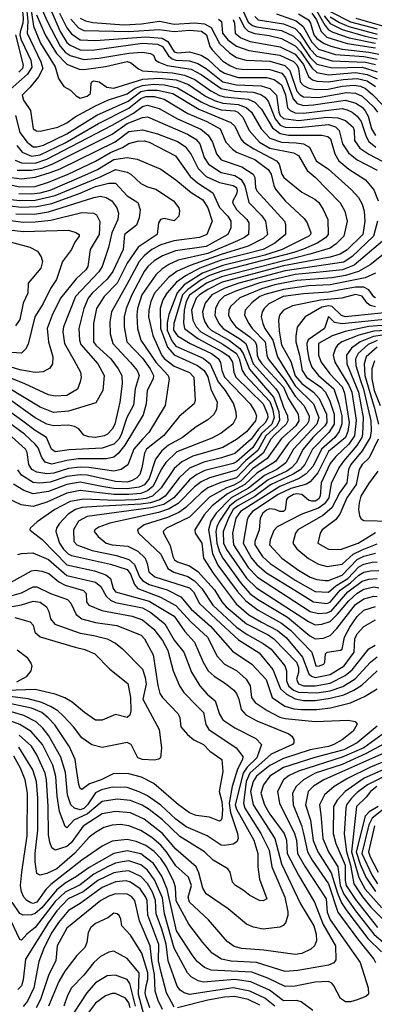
# Model space of a CAD drawing. Extents: x 501367 to 657802, y 482273 to 547541.
# Tile 696 of 714: x 630534 to 632647, y 499077 to 504946. Entities that reach past the tile are written whole.
import ezdxf

# ---------------------------------------------------------------- set-up
doc = ezdxf.new("R2010")
doc.units = 0

msp = doc.modelspace()

# ---------------------------------------------------------------- linework, layer by layer
at = {"layer": '0CON20XD'}
for points in [[(630530, 505405), (630534.7, 505165.3), (630555.2, 504955), (630552.8, 504925), (630536.3, 504873.7), (630534, 504855), (630541.9, 504825), (630599.6, 504705), (630607, 504663), (630579.8, 504620.2), (630461.2, 504515)], [(630571.2, 505055), (630582.4, 504937.6), (630578.9, 504865), (630659.2, 504695), (630670.7, 504655), (630645.8, 504605), (630596.5, 504543.5), (630547.9, 504495), (630556.2, 504465), (630598.7, 504405), (630615, 504295.7), (630633.1, 504283.1), (630655, 504281.3), (630761.9, 504305), (630815, 504330.5), (630863.6, 504366.4), (630985, 504432.5), (631062.7, 504467.3), (631143.7, 504493.7), (631175, 504503.4), (631222.7, 504537.3), (631265, 504553.9), (631330.5, 504560.5), (631397.6, 504557.6), (631475, 504539.9), (631615.2, 504455.2), (631665, 504431.8), (631735, 504408.7), (631815, 504401.9), (631833.7, 504395), (631863.3, 504365), (631900.6, 504285), (631962, 504215), (632025, 504179.9), (632165, 504152.8), (632196.1, 504136.1), (632246.9, 504046.9), (632295, 504007.5), (632444, 503854), (632470.9, 503805), (632485.3, 503745), (632465.3, 503655), (632420.1, 503609.9), (632385, 503584.5), (632262.8, 503547.2), (631736.6, 503413.4), (631646.6, 503375), (631545.6, 503304.4), (631525.7, 503265), (631514.4, 503215), (631509.3, 503139.3), (631515.7, 503105), (631594.7, 503044.7), (631735, 502970.7), (631779.7, 502939.7), (631801.6, 502905), (631809.8, 502845), (631822.8, 502815), (631984.2, 502655), (632010.7, 502595), (632012.2, 502575), (631998.9, 502545), (631956.1, 502503.9), (631913.8, 502445), (631815, 502360.6), (631735.9, 502334.1), (631631.2, 502308.8), (631545, 502272.2), (631484.9, 502215.1), (631400.8, 502105), (631367, 502083), (631313.7, 502066.3), (631255, 502056.8), (630993.4, 502043.4), (630905, 502037.4), (630866.8, 502025), (630822.8, 501997.2), (630769.2, 501940.8), (630752.9, 501915), (630750, 501895), (630771.3, 501825), (630795, 501790), (630822, 501762), (630842.7, 501752.7), (631075, 501699.4), (631175, 501668.6), (631195, 501640.8), (631218, 501578), (631237.2, 501555), (631373.2, 501503.2), (631465, 501454.1), (631555.3, 501355.3), (631653.9, 501265), (631710.9, 501150.9), (631755, 501103.5), (631825, 501065.8), (631884.1, 501014.1), (631907.2, 500975), (631916.2, 500905), (631936.3, 500876.3), (632007.9, 500827.9), (632085, 500787.4), (632115, 500779.2), (632295, 500763.1), (632491.2, 500771.2), (632532.4, 500762.4), (632545.5, 500745.5), (632520.5, 500705), (632455, 500652.9), (632405.5, 500625), (632375, 500614.1), (632265, 500594.3), (632105, 500542), (632025, 500499.4), (631945, 500436.8), (631924.9, 500405.1), (631910, 500345), (631924.2, 500265), (632053.8, 500065), (632093.8, 499913.8), (632207.8, 499675), (632286, 499545), (632301.6, 499495), (632302.5, 499455), (632291.5, 499425), (632269.4, 499405), (632215, 499379.6), (632175, 499374), (631989, 499399), (631855, 499409.1), (631811.4, 499421.4), (631771.1, 499451.1), (631659.9, 499579.9), (631544.8, 499685), (631537.1, 499715), (631557.6, 499785), (631539, 499835), (631465, 499901.6), (631409.5, 499985), (631375, 500024.8), (631320.5, 500070.5), (631255, 500112.8), (631185, 500141), (631135, 500147.7), (631085, 500145.2), (631035, 500129.5), (630985, 500101.6), (630947.9, 500072.1), (630862.1, 499977.9), (630755, 499883.4), (630695, 499855.3), (630655, 499846.4), (630635.5, 499855.5), (630626.7, 499926.7)], [(630597, 505043), (630616, 504906), (630657.4, 504805), (630744.4, 504665), (630765.4, 504595), (630797.5, 504547.5), (630835.8, 504525.8), (630871.2, 504491.2), (630895, 504478), (630935, 504489.7), (630956.4, 504505), (630959.5, 504565), (630963.5, 504575), (630975, 504581.1), (631007.1, 504575), (631053, 504543), (631095, 504537.7), (631268.5, 504591.5), (631365, 504596.8), (631467, 504587), (631538.8, 504558.8), (631640.3, 504490.3), (631694.3, 504464.3), (631745, 504448.1), (631835, 504439.4), (631882.9, 504422.9), (631915.2, 504395), (631972.4, 504295), (632025, 504240), (632095, 504216.1), (632181, 504211), (632224.8, 504204.8), (632261.8, 504185), (632301.6, 504105), (632373.9, 504053.9), (632510.8, 503930.8), (632552.2, 503885), (632575.2, 503845.2), (632586.7, 503805), (632590.2, 503745), (632577.9, 503665), (632485, 503574.5), (632442.9, 503547.1), (632385, 503530.2), (632105, 503479.3), (631740.3, 503380.3), (631655, 503336.4), (631605.5, 503305), (631585.5, 503285), (631557.7, 503215), (631564.9, 503154.9), (631584.7, 503114.7), (631613, 503085), (631745, 503011.9), (631825, 502955.4), (631841.3, 502925), (631860.4, 502855), (631876.8, 502826.8), (632025, 502669.2), (632041, 502625), (632049.7, 502575), (632035.7, 502535), (631975, 502479), (631922.4, 502395), (631825, 502310), (631805, 502299.2), (631637.7, 502257.7), (631590, 502235), (631545, 502203.5), (631451.5, 502095), (631393.3, 502056.7), (631314.5, 502035.5), (630935, 501983.8), (630885, 501957.3), (630854.3, 501905), (630857.3, 501835), (630874.6, 501815), (630965, 501781.6), (631111.5, 501751.5), (631185, 501727.6), (631217.7, 501697.7), (631247.9, 501625), (631265, 501602.3), (631305, 501579.7), (631412.4, 501547.6), (631494.9, 501504.9), (631555, 501431.2), (631671.4, 501331.4), (631801.6, 501181.6), (631917.6, 501105), (632002, 501012), (632038.8, 500905), (632114.6, 500854.6), (632168.3, 500838.3), (632213.8, 500833.8), (632304.3, 500834.3), (632385.9, 500844.1), (632505.7, 500874.3), (632588.3, 500911.7), (632665, 500957.1)], [(630634.6, 504974.6), (630685.4, 504855), (630753.2, 504743.2), (630815, 504681.4), (630888.9, 504651.1), (630915, 504648.7), (631044.3, 504665.7), (631175, 504696.8), (631195, 504691.2), (631242, 504652), (631265, 504641), (631445, 504629), (631515, 504615.8), (631578.3, 504588.3), (631671.9, 504521.9), (631725, 504494.3), (631755, 504486.1), (631895, 504471), (631934.9, 504454.9), (631975, 504411.7), (632041.3, 504301.3), (632086.6, 504266.6), (632135, 504258.2), (632335, 504257), (632369.3, 504249.3), (632386.9, 504235), (632411.6, 504145), (632436.2, 504105), (632495, 504053.8), (632595, 503991.6), (632645, 503930.5), (632669.2, 503865)], [(630667.4, 505005), (630696.6, 504936.6), (630775, 504788.7), (630805, 504752.3), (630835, 504732), (630915, 504708.8), (631005, 504715.6), (631185, 504746.2), (631265, 504751.4), (631313.8, 504745), (631331.4, 504735), (631342.9, 504705), (631362.3, 504692.3), (631412.5, 504672.5), (631555, 504650.8), (631615, 504619.6), (631735, 504534.7), (631815, 504519), (631925, 504514.5), (631970.4, 504500.4), (631994.4, 504484.4), (632015, 504460), (632056.7, 504355), (632086.9, 504316.9), (632115, 504304.2), (632197.1, 504302.9), (632375, 504320.2), (632416.6, 504306.6), (632437.6, 504285), (632457.5, 504205), (632492.7, 504152.7), (632545, 504109.2), (632665, 504048)], [(630711.7, 505021.7), (630775.1, 504875), (630815, 504810), (630835, 504793.4), (630895, 504765.7), (630965, 504763), (631265.1, 504804.9), (631355, 504799), (631385, 504784.8), (631420.4, 504730.4), (631442.4, 504712.4), (631465, 504704.9), (631545, 504701.2), (631595.3, 504685.3), (631645, 504655.5), (631745, 504575.9), (631825, 504558.1), (631971.9, 504551.9), (632025, 504535.9), (632064.1, 504495), (632078.8, 504395), (632086.5, 504375), (632105, 504357), (632194.9, 504344.9), (632366.1, 504363.9), (632430.1, 504360.1), (632475, 504345.2), (632520.7, 504305), (632526.8, 504285), (632528.3, 504225), (632560.7, 504180.7), (632614, 504144), (632735, 504080.2)], [(630771.6, 504985), (630815, 504896.2), (630841.6, 504861.6), (630895, 504824.5), (630985, 504820.6), (631285.8, 504844.2), (631383.6, 504835), (631415.9, 504815.9), (631455, 504754.8), (631475, 504748.3), (631545, 504753.2), (631615, 504733.3), (631655, 504710.2), (631725, 504644.3), (631755, 504626), (631835, 504601.6), (632005, 504601.8), (632049.6, 504589.6), (632095, 504556.7), (632117.8, 504497.8), (632130.5, 504420.5), (632144.9, 504404.9), (632175, 504390.7), (632225, 504388.4), (632455, 504415.7), (632485, 504409.1), (632514.2, 504394.2), (632545, 504370.2), (632568.4, 504338.4), (632598.3, 504248.3), (632615, 504218.9), (632656.3, 504186.3)], [(631866.2, 504996.2), (631895, 504931.2), (631920.8, 504910.8), (631945, 504902), (632095, 504880.7), (632165, 504847.8), (632202.3, 504812.3), (632265, 504721.1), (632305, 504681.1), (632395, 504659.3), (632575, 504662.9), (632665, 504634.9)], [(632065, 504980.8), (632181.9, 504938.1), (632224, 504904), (632275, 504811.3), (632315, 504770.7), (632415, 504737.5), (632585, 504725.4), (632665, 504710.3)], [(632195, 504981), (632255, 504945.2), (632266.9, 504925), (632287.6, 504855), (632305, 504832.5), (632345.1, 504805.1), (632387.1, 504787.1), (632455, 504769.9), (632615, 504752.9), (632675, 504739.5)], [(632275, 504985.1), (632303.6, 504945), (632329.9, 504875), (632365, 504842.3), (632485, 504802.7), (632655, 504777.2)], [(632295, 505013.4), (632352.6, 504912.6), (632375, 504884.4), (632400.4, 504870.4), (632497.9, 504837.9), (632655, 504806.2)], [(632348.5, 504968.5), (632385, 504923.3), (632456.4, 504886.4), (632593.4, 504846.6), (632665, 504831.9)], [(632385, 504994.9), (632505, 504932.5), (632665, 504890.6)], [(630838.8, 504948.8), (630885, 504897), (630915, 504881), (631185, 504874.7), (631365, 504886.4), (631455, 504876), (631545, 504883.7), (631616.3, 504876.4), (631647.3, 504855), (631666.6, 504786.5), (631681, 504765), (631745, 504697.7), (631789.6, 504669.6), (631825, 504654.9), (631860.4, 504650.4), (632025, 504648.4), (632095.8, 504625.8), (632118.1, 504598.1), (632163.8, 504473.8), (632186.6, 504445), (632224.9, 504434.9), (632285, 504437.2), (632475, 504465.6), (632537.6, 504447.6), (632573.8, 504423.8), (632592.6, 504402.6), (632610.5, 504370.5), (632629.9, 504295), (632655, 504256.2)], [(630895, 504955.5), (630925, 504939.4), (630969.2, 504929.2), (631155, 504915.3), (631259.1, 504920.9), (631366, 504936), (631455, 504918.5), (631575, 504926.4), (631635, 504920.1), (631675, 504898.3), (631723.7, 504803.7), (631786.3, 504746.3), (631825, 504721.1), (631884.2, 504704.1), (632025, 504698.3), (632113, 504673), (632142.9, 504642.9), (632185, 504518.7), (632205, 504496.9), (632225, 504486), (632315, 504482.1), (632482.3, 504512.3), (632535, 504507.3), (632575, 504490), (632643.4, 504425), (632665.2, 504395)], [(631718.3, 504948.3), (631735.7, 504935), (631743.1, 504865), (631774.8, 504825), (631825, 504787.9), (631898.9, 504761.1), (632085, 504734.1), (632165, 504696), (632185, 504675.9), (632194.9, 504655), (632205.7, 504575), (632225, 504552.7), (632256.5, 504536.5), (632298.6, 504528.6), (632372.2, 504532.2), (632455, 504550.1), (632525, 504555.1), (632565, 504549.2), (632595, 504534.9), (632638.4, 504498.4), (632748.1, 504385)], [(631805, 504946.6), (631814.5, 504925), (631818.4, 504865), (631852.3, 504837.7), (631906.3, 504816.3), (632085.9, 504784.1), (632175, 504739.5), (632225, 504678.1), (632255, 504607.6), (632277.9, 504587.9), (632305, 504578.2), (632375, 504574.5), (632461.2, 504588.8), (632545, 504595.9), (632605, 504581.6), (632655, 504546.7)], [(631842.6, 504962.6), (631870.6, 504900.6), (631895, 504876.2), (631935, 504862.8), (632021.1, 504851.1), (632095, 504833.4), (632175, 504789.4), (632206.3, 504756.3), (632275, 504657.6), (632305, 504630.7), (632375, 504617.3), (632535, 504629.8), (632605, 504619.5), (632665, 504592.4)], [(631935.9, 504965), (631955, 504945.3), (632105, 504921.1), (632175, 504892.1), (632204.1, 504864.1), (632265, 504770), (632305, 504728), (632395, 504700.5), (632595, 504692.6), (632655, 504679)], [(632385, 504961.7), (632439, 504929), (632494.9, 504904.9), (632665, 504860.1)], [(632536.7, 504955), (632745.5, 504895.5)], [(630507.9, 504855), (630554.9, 504675), (630550, 504655), (630528.1, 504631.9)], [(630509, 504375), (630535, 504273.7), (630578.7, 504215), (630615, 504188.5), (630635, 504187), (630675, 504198.1), (630815, 504265.9), (630994, 504376), (631180, 504460), (631255, 504517.6), (631295, 504526.2), (631355, 504525.4), (631445.9, 504505), (631601.4, 504411.4), (631792.5, 504332.5), (631815, 504311.3), (631851.6, 504235), (631867.8, 504215), (631929.5, 504175), (632064.7, 504105), (632081.1, 504085), (632096.1, 504025), (632108.2, 504005), (632215, 503917.5), (632293.6, 503875), (632316.7, 503855), (632342.8, 503815), (632369.7, 503755), (632372.8, 503665), (632355.3, 503645), (632306.1, 503613.9), (632225, 503576.8), (632168.3, 503558.3), (631745, 503448.5), (631665, 503419.8), (631615.5, 503395), (631535, 503337.6), (631504.5, 503305), (631451.9, 503135), (631449.4, 503095), (631475, 503060.2), (631550, 503015), (631676.1, 502955), (631716.3, 502926.3), (631731.3, 502901.3), (631738, 502855), (631753.5, 502815), (631907, 502655), (631935, 502610.5), (631944.3, 502585), (631939.6, 502555), (631885, 502489.5), (631825, 502443.7), (631744.6, 502395), (631566.2, 502343.8), (631499.6, 502310.4), (631455, 502271.1), (631376.7, 502155), (631326.1, 502105), (631285, 502091.4), (631224, 502084), (631105, 502080.1), (630915, 502087.6), (630835, 502073.3), (630743.4, 502025), (630637.2, 501952.8), (630596, 501915), (630594, 501905), (630605.4, 501895.4), (630667.6, 501847.6), (630815, 501696.2), (630979.6, 501659.6), (631046.5, 501636.5), (631074.1, 501615), (631091.2, 501555), (631105.2, 501535.2), (631305, 501479.2), (631455, 501389.4), (631518.9, 501298.9), (631575.8, 501235), (631627.8, 501115), (631657.2, 501065), (631692.1, 501032.1), (631759.7, 500989.7), (631809, 500949), (631825, 500929.6), (631840.2, 500895), (631853.5, 500833.5), (631881.9, 500801.9), (631946.9, 500766.9), (632138.1, 500688.1), (632156, 500675), (632166.9, 500655), (632166.9, 500635), (632159.4, 500625), (632032.2, 500567.8), (631905.8, 500455), (631884.3, 500405), (631868.1, 500275), (631875.4, 500245), (631971, 500095), (632020.9, 499995), (632035.5, 499895), (632112.9, 499715), (632131.9, 499628.1), (632131.6, 499605), (632117.2, 499562.8), (632104.6, 499545.4), (632085, 499536.5), (631985, 499523.8), (631926.4, 499536.4), (631884.8, 499554.8), (631776.1, 499646.1), (631644.4, 499734.4), (631625, 499768.1), (631601.2, 499861.2), (631586.3, 499896.3), (631465, 500001.2), (631385, 500094.4), (631275, 500181), (631195, 500217.5), (631105, 500226.3), (631025, 500211.7), (630911.2, 500138.8), (630865.4, 500075.4)], [(630516.4, 504196.4), (630547.8, 504155), (630605, 504132.4), (630655, 504139.8), (630805, 504210.9), (631003.4, 504326.6), (631185, 504417.8), (631255, 504476.6), (631285, 504488.5), (631335, 504488.6), (631395, 504470.9), (631535, 504386.1), (631648.9, 504338.9), (631728.9, 504295), (631761.9, 504215), (631802.8, 504172.8), (631826.7, 504156.7), (631935, 504112), (632015, 504052.6), (632032.2, 504025), (632047.6, 503957.6), (632059.2, 503935), (632116.7, 503865), (632229.9, 503759.9), (632246.2, 503735), (632268.2, 503675), (632267.5, 503665), (632256.9, 503655), (632098.8, 503575), (631995, 503541.1), (631745, 503481.1), (631622.7, 503435), (631514.9, 503365.1), (631472.7, 503317.3), (631422.1, 503187.9), (631412.2, 503137.8), (631412.2, 503095), (631440.8, 503030.8), (631465, 503000.3), (631627.3, 502927.3), (631669.8, 502895), (631716.3, 502786.3), (631758.6, 502735), (631807.6, 502655), (631822.4, 502607.6), (631824.7, 502575), (631803.8, 502535), (631735, 502480.3), (631678.8, 502451.2), (631469.5, 502370.5), (631404.4, 502305.6), (631377.5, 502265), (631328.3, 502165), (631295, 502137.3), (631255, 502121.7), (631185, 502114.4), (631095.1, 502115.1), (630895, 502138.3), (630815, 502122.9), (630695, 502069.3), (630615, 502044.8), (630543.5, 502053.5), (630455, 502096)], [(630507.3, 504107.3), (630545, 504091.5), (630625, 504089.4), (630695, 504113.4), (631085, 504316.2), (631211, 504389), (631265, 504428.6), (631295, 504436.4), (631365, 504415.6), (631474.4, 504354.4), (631613.9, 504293.9), (631657.4, 504257.4), (631683, 504215), (631706.6, 504146.6), (631735, 504111), (631858.2, 504068.2), (631926, 504025), (631934.7, 504005), (631939.3, 503945), (631947.5, 503925), (632111.9, 503745), (632117.5, 503725), (632117.2, 503665), (632055, 503613.3), (631985, 503575.1), (631735, 503511.2), (631606.4, 503463.6), (631521, 503419), (631468.9, 503381.1), (631410.5, 503315), (631386.6, 503275), (631371.6, 503225), (631372.2, 503105), (631414.4, 502994.4), (631455, 502947), (631594.1, 502884.1), (631634, 502855), (631655, 502817.3), (631672.5, 502742.5), (631710.8, 502665), (631707.1, 502622.9), (631689.4, 502590.6), (631655, 502560), (631585, 502519.2), (631503.2, 502455), (631420.8, 502409.2), (631380.2, 502375), (631343, 502325), (631305, 502210.3), (631277.5, 502172.5), (631245, 502158.9), (631175, 502149.1), (631095, 502151.8), (631022.6, 502162.6), (630895, 502189.4), (630815, 502174.6), (630705, 502133.3), (630615, 502120.2), (630558.5, 502138.5), (630497.5, 502177.5)], [(630518, 504048), (630605, 504048.9), (630665, 504061.3), (630726.5, 504083.5), (631085, 504262.7), (631175, 504326.2), (631265, 504363.2), (631295, 504365.6), (631532.9, 504262.9), (631583.4, 504233.4), (631608, 504205), (631634.1, 504125), (631658.7, 504085), (631733.8, 504035), (631816.8, 504016.8), (631853.2, 503993.2), (631874.9, 503954.9), (631900, 503855), (631976.3, 503776.3), (631998.1, 503745), (632010.8, 503665), (631985, 503641.2), (631896.1, 503595), (631735, 503546.1), (631549.4, 503480.6), (631472.7, 503447.3), (631420.9, 503409.1), (631336.7, 503315), (631314.8, 503265), (631303.5, 503215), (631301.7, 503175), (631327.3, 503062.7), (631378, 502948), (631395.3, 502925.3), (631455, 502880.6), (631545, 502842.2), (631572.4, 502815), (631580, 502675), (631573.5, 502655), (631485, 502581.2), (631392.9, 502467.1), (631289.5, 502385), (631277.5, 502362.5), (631262, 502275), (631248.8, 502235), (631232, 502215), (631205, 502198.1), (631175, 502189.4), (631105, 502191.9), (630935, 502230), (630895, 502233.4), (630815, 502222.2), (630715, 502188.7), (630652.7, 502182.7), (630615, 502186.5), (630545, 502229.8), (630522.7, 502262.7)], [(630485, 504004.2), (630545, 503997.3), (630625, 504007.2), (630716.2, 504033.8), (630775, 504057.2), (631102.8, 504217.2), (631185, 504279.5), (631265, 504289), (631355, 504265.9), (631475, 504219.4), (631519.1, 504189.1), (631555, 504142), (631598, 504058), (631645, 504010.2), (631724.2, 503974.2), (631805, 503957.9), (631825.6, 503945.6), (631829.8, 503925), (631825.9, 503905), (631803.6, 503866.4), (631802.9, 503855), (631826.7, 503815), (631887.5, 503755), (631898.4, 503735), (631900.3, 503715), (631897.1, 503665), (631873.5, 503646.5), (631832.4, 503627.6), (631655, 503551.2), (631478.6, 503511.4), (631423, 503487), (631380.6, 503459.4), (631345.2, 503425), (631261.4, 503305), (631236.6, 503225), (631231.6, 503185), (631236, 503105), (631255.2, 503035), (631344.2, 502904.2), (631419, 502825), (631423.8, 502805), (631401.4, 502645), (631303.3, 502485), (631266.2, 502445), (631214.1, 502385), (631178.1, 502291.9), (631139.4, 502265), (631095, 502254.2), (630946.5, 502276.5), (630895, 502277.9), (630825, 502270.2), (630738.1, 502241.9), (630695, 502238), (630635, 502248), (630606.8, 502265), (630587.3, 502295), (630578.7, 502365), (630568.3, 502385), (630467.5, 502477.5)], [(630415, 503974.9), (630535, 503949.3), (630625, 503950.9), (630705, 503976.6), (630822.9, 504025), (630985, 504103.1), (631074.7, 504154.8), (631146.3, 504183.7), (631185, 504208), (631235, 504221.2), (631275, 504222.8), (631305, 504214.8), (631463.2, 504133.2), (631550.3, 504010.3), (631593.6, 503973.6), (631684.2, 503914.2), (631724.6, 503825.4), (631773.9, 503775), (631793, 503745), (631791.2, 503705), (631773.3, 503665), (631645, 503593.1), (631462.5, 503567.5), (631385, 503538.4), (631335, 503507.6), (631298, 503475), (631275.2, 503445), (631201.5, 503305), (631168.1, 503225), (631156.4, 503175), (631156, 503115), (631172.4, 503025), (631265, 502927.1), (631312.1, 502865), (631332, 502825), (631329.6, 502805), (631292.5, 502735), (631288.4, 502655), (631269.2, 502590.8), (631160.1, 502409.9), (631120.8, 502359.2), (631095, 502338.1), (631052, 502328), (630885, 502327.3), (630815, 502318.2), (630725.2, 502295.2), (630685, 502308.1), (630665.7, 502335.7), (630642.9, 502392.9), (630625.1, 502415.1), (630561.6, 502475), (630465, 502546.7)], [(630529.1, 503909.1), (630605, 503907.7), (630655, 503913.3), (630715, 503929.4), (630905, 504010.6), (630997, 504053), (631095, 504112.6), (631175, 504123.3), (631234.3, 504114.3), (631375, 504053.8), (631465, 503990.2), (631555.7, 503915.7), (631625, 503871), (631655.2, 503825), (631680.8, 503745), (631648.2, 503665), (631605, 503648.1), (631453.1, 503626.9), (631375, 503603.8), (631321.8, 503575), (631275, 503537.6), (631245, 503504.3), (631172.9, 503367.1), (631080.5, 503205), (631070.8, 503145), (631073.4, 503073.4), (631089.5, 503015), (631195, 502903.1), (631233.6, 502855), (631246.2, 502825), (631221.3, 502745), (631212.2, 502647.8), (631172.3, 502575), (631138.3, 502471.7), (631124, 502445), (631095, 502415.5), (631025, 502391.5), (630827.8, 502382.2), (630745, 502369.5), (630723.4, 502385), (630693.1, 502455), (630625, 502497.4), (630552.6, 502552.6), (630445, 502630.4)], [(630445, 503878.6), (630535, 503868.7), (630625, 503870.5), (630745, 503897.9), (631019.2, 504010.8), (631105, 504051.7), (631175, 504036.7), (631195.4, 504025), (631255, 503968.5), (631295, 503948.9), (631345.7, 503935), (631450, 503865), (631481.9, 503825), (631487.1, 503805), (631482.9, 503775), (631455, 503745.8), (631395, 503761.4), (631373.1, 503755), (631361.5, 503735), (631353.1, 503665), (631239.8, 503590.2), (631174.8, 503495), (631115, 503374.8), (631037.8, 503295), (630992.3, 503225), (630973.3, 503135), (630974, 503025), (630987.2, 503005), (631076.2, 502925), (631120.8, 502865), (631142.4, 502825), (631144.2, 502775), (631130.5, 502665), (631101.1, 502535), (631085, 502505.5), (631057.8, 502475), (631038, 502465), (630985, 502455.3), (630945, 502458.8), (630915, 502468.1), (630886, 502506), (630860.3, 502520.3), (630825, 502528), (630735, 502523.8), (630695.5, 502535), (630625, 502573.2), (630465, 502687.7)], [(630404.2, 503844.2), (630545, 503828.2), (630635, 503831.8), (630725, 503849.5), (630895, 503910.6), (630985, 503952), (631065, 503971.2), (631105, 503970.7), (631175, 503896.2), (631237.7, 503855), (631252.7, 503812.7), (631246.3, 503765), (631229.6, 503720.4), (631159.3, 503665), (631150.2, 503575), (631089.4, 503445), (631055, 503399.8), (630965, 503315.2), (630941, 503285), (630916, 503224), (630886.7, 503105), (630890.7, 503035), (630898.9, 503008.9), (630999.4, 502895), (631036.8, 502825), (631029.1, 502735), (630988.3, 502661.7), (630825, 502613), (630735, 502604.3), (630655, 502636.5), (630465, 502751.5)], [(630511, 503789), (630622.7, 503787.3), (630705, 503799.9), (630975, 503886.6), (631015, 503893.4), (631050, 503885), (631083.3, 503865), (631112.3, 503825), (631121.7, 503791.7), (631119.2, 503755), (631082, 503675), (631062.3, 503587.7), (631025.2, 503475), (631005, 503442.7), (630866.4, 503295), (630793.9, 503115), (630790.7, 503085), (630800.7, 503015), (630857.8, 502915), (630895.4, 502845), (630899.2, 502815), (630894, 502786), (630877.6, 502742.4), (630815, 502706.4), (630745, 502701.1), (630705, 502709.2), (630564, 502774), (630385.8, 502845.8)], [(630375, 503763.3), (630555, 503739.2), (630625, 503740.1), (630719.1, 503750.9), (630905, 503795.6), (630973.1, 503793.1), (630992.4, 503782.4), (631012.2, 503742.2), (631007.6, 503665), (630953.5, 503575), (630939.8, 503475), (630928.6, 503455), (630869.7, 503400.3), (630776.5, 503285), (630728.1, 503185), (630697.8, 503105), (630704.7, 503025), (630732.2, 502935), (630730, 502895), (630712.5, 502867.5), (630673.1, 502846.9), (630625, 502842.9), (630535, 502857.5), (630365, 502909.3)], [(632666.6, 503745), (632643, 503655), (632515.4, 503534.6), (632465, 503501.2), (632115, 503449.2), (631839.1, 503375), (631755.5, 503344.5), (631678.8, 503305), (631638.4, 503255), (631623.8, 503205), (631626.2, 503175), (631637, 503145), (631654.4, 503115), (631675, 503095.8), (631784.1, 503034.1), (631846, 502986), (631865.1, 502955.1), (631903, 502863), (632047.1, 502695), (632077.5, 502607.5), (632081.6, 502558.4), (632066.1, 502525), (632000.3, 502465), (631953.1, 502376.9), (631882, 502318), (631825, 502259.9), (631665, 502215.1), (631615, 502190.7), (631575, 502160.4), (631478.3, 502061.7), (631425, 502029), (631361.7, 502008.3), (631070, 501945), (631005, 501920.9), (630982.2, 501905), (630978.5, 501895), (631000.6, 501865), (631048.6, 501825), (631085, 501814.8), (631177.5, 501807.5), (631237.3, 501777.3), (631281.6, 501735), (631294.2, 501705), (631303.7, 501655), (631339.2, 501625), (631545, 501559.8), (631570.2, 501535), (631604.7, 501464.7), (631705, 501371.4), (631838.2, 501248.2), (631961.8, 501171.8), (632042.6, 501072.6), (632087.5, 500957.5), (632124.3, 500924.3), (632175, 500896.7), (632225, 500886.9), (632295, 500886.9), (632385, 500900.5), (632465, 500922.1), (632525, 500948.5), (632571.8, 500978.2), (632665, 501064.3)], [(630255, 503680.8), (630595, 503590.3), (630639.2, 503565), (630662.4, 503532.4), (630668.9, 503505), (630659.1, 503465), (630584.2, 503375), (630582.5, 503315), (630555.4, 503255), (630535, 503158), (630508.5, 503121.5)], [(630437.7, 503697.7), (630555, 503682.9), (630825, 503690), (630867.8, 503677.7), (630888.1, 503665), (630888.9, 503655), (630861.5, 503618.5), (630843.2, 503575), (630789, 503505), (630753.7, 503396.3), (630717.2, 503342.8), (630674.3, 503254.3), (630623.9, 503175), (630585, 503012), (630568.3, 502981.7), (630545, 502958.6), (630425.2, 502964.8)], [(632695.3, 503624.7), (632527, 503483.1), (632457.3, 503455), (632342.7, 503442.7), (632175, 503426.2), (631965, 503377.2), (631825, 503329.2), (631752.7, 503297.3), (631720.4, 503265), (631699.8, 503225), (631697.5, 503185), (631720.4, 503135), (631746.5, 503105), (631845, 503043.8), (631880.6, 503015), (631925.3, 502895), (632060.5, 502745), (632078, 502718), (632105, 502636.5), (632129.8, 502585), (632131.5, 502555), (632122.2, 502535), (632051.7, 502468.3), (632029.9, 502445), (631985, 502361.4), (631901.2, 502295), (631825, 502215.1), (631733.1, 502186.9), (631655.7, 502154.3), (631614.7, 502125.3), (631522.9, 502037.1), (631481.9, 502008.1), (631415, 501978), (631274.6, 501935.4), (631235.4, 501905), (631242, 501885), (631375, 501759.5), (631417.4, 501675), (631453, 501653), (631535, 501627.3), (631575, 501600.5), (631618.4, 501555), (631685, 501456), (631825, 501324.5), (631890.4, 501280.4), (631985, 501228), (632032.9, 501192.9), (632114.6, 501094.6), (632123.7, 501065), (632124.5, 501005), (632135.4, 500975), (632165, 500949.9), (632195, 500936.8), (632305, 500932.8), (632385, 500945.8), (632459.4, 500970.6), (632532.5, 501017.5), (632623.5, 501115), (632665, 501147.1)], [(632749.2, 503585), (632622.4, 503485), (632553.5, 503445), (632475, 503421.4), (632395, 503406.9), (632185, 503391.1), (632054.6, 503364.6), (631975, 503341.7), (631845, 503288.4), (631790.7, 503235), (631780.7, 503215), (631778.1, 503185), (631791.5, 503155), (631820.9, 503115), (631905, 503055.4), (631936.7, 503025), (631945.4, 503005), (631949.7, 502945), (631957.1, 502925), (631977.1, 502895), (632105, 502754.5), (632136.2, 502685), (632193.9, 502595), (632197.9, 502555), (632180, 502525), (632095, 502449.4), (632009.3, 502330.7), (631921.4, 502268.6), (631852.6, 502195), (631809.6, 502170.4), (631765.5, 502154.5), (631665, 502099.2), (631545, 501980.8), (631408.2, 501915), (631388.5, 501895), (631391.5, 501885), (631431.5, 501811.5), (631446.2, 501745), (631457.2, 501725), (631475, 501713.1), (631545, 501690.4), (631596, 501656), (631695, 501546.1), (631738.4, 501475), (631765, 501445.2), (631885, 501344.2), (632015, 501277.9), (632047.8, 501255), (632182.8, 501115), (632195.1, 501085.1), (632195.2, 501055), (632184.1, 501015), (632195, 500987.3), (632225, 500974.9), (632295, 500974), (632385, 500990.2), (632474.4, 501035.6), (632515, 501069.6), (632614.9, 501195.1), (632653.2, 501216.8)], [(632655, 503434.8), (632592.3, 503407.7), (632385, 503364.5), (632255, 503359.1), (632105, 503336.9), (631995, 503307.9), (631965.8, 503295), (631919.5, 503260.5), (631878.1, 503215), (631873.6, 503185), (631898.9, 503135), (631918.8, 503105), (631996.5, 503025), (632006.6, 502945), (632015, 502924.2), (632115.6, 502795.6), (632175, 502701.2), (632227.7, 502645), (632259.6, 502585), (632257.4, 502555), (632247.7, 502535), (632135, 502421.1), (632057.4, 502312.6), (631948, 502241.9), (631876, 502174), (631771.7, 502118.4), (631681.5, 502048.5), (631633.8, 501995), (631577.8, 501905), (631580.4, 501885), (631618.4, 501825), (631628.4, 501735), (631686.5, 501646.5), (631824.3, 501464.3), (631898.5, 501398.5), (631975, 501355.2), (632070, 501305), (632122.3, 501262.3), (632219.3, 501145), (632256.9, 501046.9), (632272.5, 501032.5), (632295, 501025.1), (632385, 501041.9), (632468, 501095), (632526.5, 501175), (632531.8, 501255), (632545, 501284.7), (632585, 501328), (632655, 501368.2)], [(632655, 503286.9), (632645, 503293.4), (632614.9, 503334.9), (632585, 503351.1), (632535, 503351.5), (632445.3, 503334.7), (632375, 503321.8), (632225, 503311.2), (632104.4, 503295), (632018.2, 503251.9), (631990.5, 503225), (631979.2, 503205), (631972.9, 503175), (631983.1, 503135), (631995.6, 503105), (632041.8, 503035), (632070.3, 502935), (632175, 502763.1), (632283.9, 502655), (632315.9, 502575), (632304.6, 502535), (632165.1, 502385), (632120.2, 502305), (632066.8, 502265), (631992.1, 502227.9), (631897.3, 502152.7), (631794.1, 502095.9), (631703.7, 502005), (631673.8, 501956.2), (631658.2, 501905), (631683.7, 501763.7), (631715.1, 501695), (631829.6, 501539.6), (631881.4, 501481.4), (631955, 501426.4), (632095, 501349.1), (632147, 501307), (632274.2, 501175), (632299.6, 501095), (632315, 501091.7), (632345.8, 501104.2), (632352.9, 501115), (632355.8, 501165), (632366, 501175), (632445, 501187.8), (632455, 501194.3), (632469.5, 501265), (632500.8, 501325), (632545, 501388.9), (632585, 501425.2), (632655, 501447.8)], [(632654.9, 503234.9), (632622.7, 503242.7), (632605.3, 503255.3), (632575, 503296.7), (632535, 503308), (632454.5, 503285.5), (632325.5, 503274.5), (632160.1, 503239.9), (632106.4, 503215), (632081.8, 503185), (632075.8, 503154.2), (632081, 503089), (632095, 503007.5), (632148.9, 502908.9), (632175, 502823.6), (632215, 502777.2), (632285, 502725.8), (632318.2, 502688.2), (632361.9, 502595), (632364.6, 502545), (632352.2, 502525), (632281.7, 502455), (632222.6, 502385), (632181.3, 502305), (632153.9, 502275), (632125.2, 502255), (632015, 502203.6), (631931.6, 502138.4), (631825, 502080.2), (631784.5, 502045), (631723.9, 501956.1), (631707.8, 501922.2), (631701.9, 501895), (631708.8, 501825), (631723.7, 501773.7), (631744.1, 501735), (631854.1, 501584.1), (631905, 501525.8), (631950.6, 501490.6), (632129, 501385), (632263, 501273), (632295, 501255.2), (632345, 501258.1), (632385, 501274.8), (632424.2, 501315.8), (632535, 501459.5), (632585, 501492.8), (632645, 501509.4), (632665, 501507.4)], [(632725, 503200.8), (632475, 503173.8), (632451.7, 503181.7), (632395, 503236.5), (632375, 503240.7), (632335, 503231.1), (632234.4, 503175), (632188, 503112), (632179.9, 503060.1), (632179.1, 503025), (632201.2, 502945), (632217.3, 502855), (632244, 502815), (632327.5, 502755), (632357.2, 502725), (632382.5, 502672.5), (632407.5, 502595), (632408.4, 502535), (632376.1, 502485), (632279.1, 502385), (632232.9, 502295), (632205, 502262.6), (632163.6, 502236.4), (632027.6, 502172.4), (631935, 502102.6), (631835, 502048.6), (631806.5, 502025), (631778.6, 501975), (631747, 501895), (631747.7, 501825), (631767, 501787), (631885, 501617.4), (631945, 501558.4), (632255, 501358.8), (632295, 501339.2), (632335, 501342.4), (632385, 501359.3), (632428.6, 501401.4), (632495, 501482.3), (632545, 501527.5), (632585, 501551.4), (632645, 501564.9), (632675, 501558.8)], [(632745, 503163.4), (632455, 503131.8), (632410.6, 503140.6), (632375, 503175.4), (632350.3, 503105), (632253.7, 503036.3), (632244.6, 503015), (632246.5, 502985), (632256.8, 502925), (632274.2, 502875), (632314.8, 502825), (632406, 502745), (632436.2, 502656.2), (632452.7, 502585), (632453.9, 502536.1), (632438.6, 502491.4), (632412.8, 502455), (632332.6, 502385), (632282.7, 502285), (632242, 502238), (632198.7, 502211.3), (632085, 502162.8), (631849, 502015), (631821.5, 501975), (631802.9, 501885), (631807.7, 501815), (631895, 501680.4), (631951.7, 501621.7), (632265, 501418.9), (632315, 501405.7), (632365, 501409), (632389.7, 501420.3), (632489.4, 501535), (632575, 501598.3), (632615, 501611.1), (632665, 501614.1)], [(632745, 503126.5), (632615, 503116.5), (632472.5, 503087.5), (632395, 503060.8), (632314.7, 503015), (632314, 502945), (632330.6, 502905), (632381.9, 502835), (632455, 502756.6), (632470.2, 502720.2), (632497.4, 502545), (632488.9, 502491.1), (632475, 502454.8), (632375, 502370.7), (632310.1, 502245), (632265, 502191), (632242.5, 502177.5), (632149.8, 502150.2), (632074.5, 502115), (631920.4, 502015), (631897.1, 501985), (631890.2, 501965), (631865.5, 501825), (631914.5, 501735), (631947.4, 501697.4), (632005, 501648.2), (632172.9, 501545), (632285, 501475.5), (632365, 501464.8), (632385, 501473.2), (632443.8, 501545), (632505, 501588), (632555, 501633.9), (632585, 501652.7), (632625, 501661.2), (632675, 501661.8)], [(632754.3, 503095.7), (632645, 503088.1), (632555, 503064.7), (632454, 503025), (632427.2, 503005), (632415, 502987.3), (632402.3, 502945), (632411.9, 502905), (632496.3, 502766.3), (632513.8, 502725), (632539.1, 502559.1), (632528.6, 502465), (632495.1, 502415), (632418.5, 502341.5), (632385, 502299.8), (632330, 502185), (632325.4, 502105), (632315, 502087.6), (632295, 502075.1), (632275, 502075.2), (632255, 502081.1), (632215, 502114.5), (632185, 502119.3), (632166, 502115), (632131.4, 502095), (632124.7, 502085), (632115, 502024.5), (632105, 502013.6), (632085, 502013.7), (632056, 502026), (632025, 502030.1), (632005, 502022.8), (631983.2, 502005), (631966.7, 501975), (631960.3, 501905), (631934.8, 501835), (631934.4, 501815), (631981.7, 501745), (632025.8, 501704.2), (632174.9, 501604.9), (632295, 501536.9), (632375, 501532.5), (632418.5, 501571.5), (632489.9, 501615), (632555, 501684.4), (632585, 501700.6), (632635, 501711.5), (632665, 501713.6)], [(632695.1, 503064.9), (632642.3, 503057.7), (632563, 503025), (632512, 502988), (632480.8, 502945), (632482.6, 502895), (632553.6, 502725), (632580.2, 502575), (632577.5, 502475), (632571.8, 502455), (632542, 502408), (632463, 502315), (632436.6, 502275), (632389.4, 502180.6), (632375.7, 502095), (632349.4, 502060.6), (632315, 502033.3), (632215, 501997.2), (632067.6, 501922.4), (632048.7, 501901.3), (632025.9, 501845), (632022.4, 501815), (632096.7, 501735), (632195, 501664.8), (632265, 501623.2), (632305, 501608.4), (632355, 501603.3), (632375, 501603.4), (632455, 501633.6), (632545, 501727.3), (632585, 501747.1), (632655, 501764.9)], [(632665, 503034.2), (632611.2, 503008.8), (632551.6, 502955), (632535.4, 502925), (632536.4, 502885), (632563.9, 502795), (632583.7, 502743.7), (632626.4, 502555), (632628.9, 502495), (632622.2, 502455), (632574.2, 502375.8), (632507.1, 502295), (632494.1, 502264.1), (632483.5, 502185), (632442.1, 502127.9), (632393.6, 502036.4), (632340.2, 501989.8), (632191.5, 501905), (632177.7, 501885), (632160.8, 501825), (632185, 501790.8), (632255, 501732.9), (632315, 501699.7), (632365.2, 501685.2), (632455, 501701), (632520.7, 501759.3), (632575, 501786.1), (632665, 501820.5)], [(632665, 502993.5), (632599, 502935), (632586.2, 502895), (632591.4, 502825), (632645.8, 502635), (632672.2, 502535)], [(632647.7, 502912.3), (632632.4, 502865), (632632.7, 502805), (632645.4, 502735), (632682, 502645)], [(632669.9, 502445), (632616.3, 502333.7), (632574.9, 502295.1), (632556, 502265), (632539.8, 502175), (632482.8, 502095), (632442.2, 501997.8), (632414.9, 501965.1), (632336.1, 501905), (632325.4, 501885), (632311.4, 501825), (632375, 501790), (632445, 501788.1), (632551.2, 501825), (632655, 501889.6)], [(632668.7, 502255), (632611.9, 502178.1), (632567, 502105), (632556.2, 502065), (632552.5, 502025), (632558, 501988), (632569.6, 501969.6), (632585, 501961.2), (632745, 501956)], [(630522.8, 501757.2), (630545.4, 501764.6), (630612.1, 501767.9), (630705, 501727.2), (630815, 501632.7), (630985, 501593.4), (631017.8, 501567.8), (631049.4, 501509.4), (631074.9, 501484.9), (631105, 501471.8), (631265, 501440.5), (631315, 501412.7), (631399.5, 501345), (631455, 501247.2), (631511.6, 501175), (631556.9, 501056.9), (631606.6, 500975), (631651.2, 500925), (631698.2, 500885), (631724.8, 500805), (631745, 500771.8), (631816.5, 500725), (631940.2, 500660.2), (631974.6, 500625), (631946.9, 500545), (631889.6, 500490.4), (631866, 500455), (631818.3, 500265), (631825, 500239.3), (631928.7, 500055), (631952.9, 499975), (631953.8, 499895), (631963.4, 499823.4), (632005.8, 499705), (631985, 499693.1), (631963.3, 499695), (631905, 499725.8), (631865, 499756.7), (631819.2, 499785), (631802.9, 499805), (631788.6, 499865), (631774, 499885), (631686.7, 499935), (631634.6, 499985), (631487.5, 500077.5), (631385, 500175.2), (631305, 500237.8), (631263.6, 500263.6), (631195, 500290.7), (631115, 500299.8), (631025, 500285.5), (630938, 500211.9), (630855.9, 500175), (630815, 500129.4), (630805.4, 500135.4), (630771.9, 500225), (630756.5, 500316.5), (630750, 500435), (630732, 500502), (630669.7, 500625), (630601.9, 500701.9), (630535, 500744.5), (630355, 500810.5)], [(630450.8, 501575), (630605, 501659.5), (630625, 501663.8), (630665, 501658.7), (630706.9, 501645), (630767.6, 501595), (630804.7, 501574.7), (630913.9, 501543.9), (630930.5, 501525), (630931.8, 501475), (630945.6, 501455), (631024.2, 501424.2), (631205, 501390.2), (631265, 501368.8), (631332.6, 501312.6), (631384.6, 501244.6), (631417, 501185), (631447.6, 501065), (631485.9, 500975), (631511.8, 500935), (631588, 500858), (631630, 500815), (631643.9, 500743.9), (631661.8, 500715), (631824.4, 500604.4), (631863.4, 500553.4), (631862.4, 500535), (631831.7, 500478.3), (631800.3, 500375), (631781.5, 500275), (631789.2, 500219.2), (631832, 500095), (631835.3, 500065), (631826.9, 500045), (631805, 500031.5), (631755, 500022.4), (631735, 500024.7), (631651.4, 500081.4), (631524.9, 500134.9), (631465, 500180.9), (631375, 500263.2), (631295, 500318.4), (631245, 500342.8), (631175, 500368.9), (631085, 500371.5), (631021.8, 500355), (630985, 500337), (630937.6, 500265), (630915, 500243.3), (630895, 500235.8), (630860.8, 500245), (630838.8, 500265), (630818.1, 500325), (630807.5, 500457.5), (630779.5, 500549.5), (630707.6, 500677.6), (630672.4, 500722.4), (630631, 500761), (630558.1, 500798.1), (630396.3, 500846.3)], [(630475, 501510), (630545, 501529.3), (630615, 501565.7), (630635, 501565.8), (630717.5, 501525), (630819.5, 501489.5), (630838.6, 501468.6), (630871, 501401), (630904.8, 501374.8), (630985, 501352), (631112.5, 501335), (631257.1, 501277.1), (631278.2, 501255), (631329.4, 501159.4), (631356.9, 500976.9), (631369.8, 500929.8), (631385, 500904.5), (631478.8, 500808.8), (631488.5, 500785), (631495, 500731.2), (631534.2, 500684.2), (631572.1, 500652.1), (631628.9, 500625), (631666.4, 500586.4), (631737.5, 500535), (631743.4, 500465), (631722, 500345), (631738.7, 500285), (631742.5, 500237.5), (631738.2, 500185), (631735, 500174.3), (631725, 500168.9), (631665, 500191.1), (631585, 500202.9), (631545, 500218.1), (631479.6, 500265), (631332.5, 500392.5), (631259.8, 500429.8), (631185, 500449.6), (631095, 500452.2), (631019.2, 500415), (630949.5, 500390.5), (630905, 500357.8), (630895, 500363.1), (630886.7, 500386.7), (630874.2, 500464.2), (630864.8, 500535), (630831.2, 500611.2), (630742.2, 500742.2), (630702.9, 500785), (630665, 500815.2), (630605, 500841.1), (630435, 500878.2)], [(630465, 501444), (630545, 501457.5), (630615, 501479.6), (630655, 501472.6), (630693.8, 501445), (630708, 501418), (630718, 501375), (630743, 501343), (630895, 501288.7), (630975, 501273.9), (631054.2, 501255), (631105, 501229.3), (631146.2, 501195), (631265, 501073.6), (631282.4, 501025), (631287, 500985), (631268, 500895), (631364.5, 500715), (631378.9, 500605), (631373.8, 500545), (631362.9, 500537.1), (631335, 500532.7), (631265, 500535.4), (631238, 500545), (631197.1, 500625), (631175, 500637.3), (631025, 500608.1), (630964.1, 500624.1), (630905, 500664.6), (630855, 500729.6), (630794.3, 500794.3), (630761.6, 500825), (630720.4, 500850.4), (630665.1, 500875.1), (630585, 500896.4), (630445, 500915.1)], [(630505, 501381.5), (630595.5, 501355.5), (630615, 501336.7), (630624.2, 501295), (630656, 501266), (630864.4, 501204.4), (630921.1, 501191.1), (630980.8, 501165), (631070.6, 501075), (631178.2, 500988.2), (631193.9, 500905), (631196.8, 500825), (631189.5, 500800.5), (631175, 500785.6), (631105, 500803.1), (631025, 500770.6), (630985, 500771.1), (630920.6, 500815), (630847, 500877), (630803, 500903), (630746.1, 500926.1), (630625, 500953.3), (630455, 500947.5)], [(630519.4, 501189.4), (630575.5, 501145), (630600.9, 501110.9), (630605.4, 501095), (630600, 501065), (630572.1, 501027.9), (630515, 500996.9)], [(632694, 500685), (632585, 500606), (632455, 500548.9), (632194.7, 500465.3), (632140.2, 500439.8), (632105, 500414.6), (632069.2, 500345), (632082.6, 500275), (632172.4, 500095), (632184.3, 500055), (632189.7, 499975), (632235.5, 499895.5), (632360.4, 499705), (632367.1, 499625), (632385, 499580.8), (632563.6, 499325), (632610.5, 499175), (632612.2, 499137.8), (632596, 499124), (632545, 499102.6), (632505, 499091.7), (632475, 499091.8), (632445, 499110.4), (632406.9, 499186.9), (632393.5, 499203.5), (632375, 499212.7), (632295, 499208.3), (632175, 499184.3), (632115, 499183), (632012.8, 499232.8), (631918.2, 499268.2), (631675, 499279.6), (631635.2, 499295.2), (631592.4, 499332.4), (631561, 499371), (631468.8, 499515), (631412.4, 499762.4), (631380.8, 499840.8), (631330.2, 499915), (631255, 499973.8), (631175, 499991.8), (631095, 499974.5), (630948.1, 499891.9), (630872.4, 499837.6), (630805, 499798.6), (630752.9, 499757.1), (630665, 499652.2), (630625, 499617.7), (630605, 499610), (630555, 499607.6), (630535, 499617.1), (630489.8, 499685)], [(632665, 500733.5), (632545.2, 500635), (632465, 500593.9), (632291.9, 500548.1), (632105, 500487.1), (632025, 500435.6), (631987.5, 500385), (631971.2, 500335), (631993.4, 500265), (632025, 500210), (632110.8, 500095), (632124.2, 500055), (632127.9, 499975), (632194.6, 499845.4), (632291, 499685), (632342.5, 499552.5), (632416, 499425), (632418.3, 499341.7), (632406, 499324), (632375, 499309.5), (632192.3, 499277.7), (632115, 499273), (631945, 499326.5), (631793.7, 499333.7), (631735.6, 499345), (631681.8, 499381.8), (631625.9, 499445), (631542.1, 499555), (631465.9, 499694.1), (631462.1, 499775), (631452.9, 499807.1), (631408, 499895), (631375, 499945.2), (631335, 499987.4), (631285, 500024.1), (631227.4, 500047.4), (631175, 500059.6), (631085, 500049), (631025, 500018.4), (630905, 499934.8), (630719.6, 499790.4), (630689.8, 499760.2), (630635, 499685.5), (630615, 499677.6), (630601, 499681), (630576, 499695), (630557.8, 499715), (630545, 499747.5), (630539.3, 499785), (630545.6, 499865), (630578.8, 500081.2), (630579.5, 500335), (630565.9, 500415), (630537.7, 500485), (630498.7, 500555)], [(630865.4, 500075.4), (630841, 500039), (630815, 500016.3), (630745, 499995.5), (630725, 500008.6), (630712.5, 500042.5), (630705.9, 500085.9), (630702.9, 500257.1), (630693.3, 500415), (630685.5, 500455), (630635, 500563.3), (630604.1, 500615), (630530.4, 500680.4)], [(632702.3, 500627.7), (632599.4, 500570.6), (632455, 500505.1), (632295, 500453.4), (632225.8, 500415), (632181.7, 500375), (632159.6, 500335), (632162.6, 500265), (632212.7, 500142.7), (632226.1, 500095), (632248.7, 499985), (632276.8, 499935), (632375, 499794.2), (632428.8, 499625), (632546.1, 499466.1), (632645.2, 499345), (632653.9, 499325)], [(630626.7, 499926.7), (630625.6, 499975), (630641.4, 500115), (630641.2, 500305), (630633.9, 500405), (630611.6, 500475), (630529.4, 500609.4)], [(632725, 500583.8), (632346.7, 500415), (632285, 500376.5), (632252.5, 500345), (632238, 500265), (632267.2, 500175), (632283.6, 500053.6), (632310.5, 499985), (632390.6, 499860.6), (632428.5, 499738.5), (632452.1, 499682.1), (632482.9, 499632.9), (632609, 499469), (632689.3, 499389.3)], [(632735, 500534.9), (632625, 500490.2), (632486.8, 500423.2), (632408.1, 500375), (632349.4, 500325), (632320.9, 500265), (632328.1, 500208.1), (632340.6, 500065), (632374.5, 499985), (632429.9, 499895), (632442.9, 499785), (632465, 499733.7), (632534.2, 499634.2), (632644.1, 499494.1), (632774, 499384)], [(632735, 500490.3), (632586.5, 500423.5), (632473.9, 500345), (632425.9, 500294.1), (632404.8, 500255), (632402.7, 500095), (632417, 500035), (632473.9, 499905), (632474.1, 499815), (632479.9, 499785), (632535, 499700.9), (632667, 499535)], [(632745, 500455.1), (632605.9, 500385), (632545, 500340), (632511.2, 500305), (632481.8, 500265), (632476.5, 500245), (632466.7, 500093.3), (632480.8, 499985), (632505.1, 499905.1), (632524.7, 499794.7), (632576.3, 499716.3), (632627.1, 499655), (632745, 499536.5)], [(632663, 500375), (632625.2, 500345), (632599, 500311), (632540.4, 500255), (632511.6, 499985), (632555, 499833.1), (632593.6, 499763.6), (632691, 499651)], [(632671, 500255), (632616, 500224), (632592.9, 500197.1), (632540, 499985), (632562.1, 499912.2), (632596.1, 499835), (632655, 499748.5)], [(632721, 500255), (632634.6, 500185.4), (632614.1, 500145.9), (632572.4, 499975), (632633.8, 499845), (632665.4, 499795)], [(632649, 500141), (632613.5, 499985), (632622.6, 499955), (632669.4, 499865)], [(632280.3, 499039.7), (632212.1, 499092.1), (632185, 499098.7), (632105, 499097.7), (632021.7, 499161.7), (631910.8, 499210.7), (631815, 499223.9), (631628.9, 499208.9), (631597.1, 499217.1), (631555, 499240.6), (631533.7, 499263.7), (631455, 499410.4), (631396.8, 499615), (631385, 499711.1), (631337.8, 499817.8), (631295, 499876), (631255, 499907.8), (631185, 499931.2), (631145, 499926.6), (631105, 499917.7), (631061.7, 499898.3), (630975, 499851.5), (630895, 499789.4), (630804.3, 499745.7), (630745, 499688.5), (630625, 499533.8), (630576, 499495), (630545, 499458.8), (630535, 499463.6), (630482.4, 499572.4)], [(632054.1, 499065), (631995, 499112.7), (631905.1, 499155.1), (631805, 499173.9), (631545, 499134.8), (631514.2, 499144.2), (631490.4, 499160.4), (631471.8, 499185), (631417.9, 499335), (631406.5, 499435), (631381.5, 499525), (631347.4, 499615), (631343.7, 499695), (631324.9, 499745), (631295, 499797.3), (631255, 499838.5), (631185, 499871.3), (631145, 499869.1), (631095, 499859.7), (630999.6, 499815), (630912.2, 499747.8), (630822.8, 499705), (630755, 499632.8), (630704.9, 499565), (630568, 499345), (630555, 499222.5), (630543.8, 499186.2), (630522.5, 499165)], [(631455, 499060), (631408.5, 499145), (631377, 499267), (631360.4, 499335), (631363.9, 499433.9), (631298.3, 499608.3), (631292.6, 499695), (631285.7, 499715), (631251.1, 499765), (631195.1, 499805.1), (631168.2, 499811.8), (631105, 499807.3), (631025, 499772.3), (630895, 499677.2), (630825, 499636.2), (630765, 499564.3), (630725.2, 499505), (630679.5, 499415), (630647.8, 499332.2), (630617.9, 499175), (630580.2, 499095), (630555, 499063.5)], [(631384.8, 499045), (631359.8, 499099.8), (631340.6, 499155), (631336.5, 499255), (631320.3, 499335), (631311.9, 499425), (631248.3, 499575), (631219.3, 499695), (631199.3, 499719.3), (631175, 499733.9), (631105, 499735.2), (631065, 499721.6), (631016.8, 499695), (630815, 499529.7), (630757, 499425), (630749.8, 499335), (630707, 499255), (630658.4, 499105), (630631.2, 499055)], [(631309.5, 499055), (631284.8, 499125.2), (631281.4, 499145), (631287.6, 499187.6), (631297, 499225), (631297.3, 499265), (631260.8, 499380.8), (631195, 499488.5), (631142, 499545), (631136, 499585), (631126, 499605), (631115, 499616.7), (631095, 499618.9), (631058.8, 499591.2), (630985, 499558.2), (630958.4, 499535), (630942.8, 499505), (630934.7, 499445.3), (630922, 499415), (630875, 499368.1), (630803.5, 499275), (630767.9, 499212.1), (630706.3, 499065)], [(631281.2, 498985), (631241.7, 499135), (631245, 499264.3), (631175, 499350.5), (631095, 499393.8), (631065, 499387.9), (631015, 499361.8), (630975, 499326.7), (630915, 499250.7), (630843.3, 499175), (630818.5, 499128.5), (630796.2, 499065)], [(631224.7, 499065), (631191, 499201), (631175, 499224.7), (631105, 499251.2), (631054.4, 499245.6), (630985, 499205.3), (630933.8, 499145), (630825, 498978.6)], [(631191.5, 499055), (631184.5, 499085), (631165, 499112.4), (631105, 499141.4), (631085, 499140.8), (631045, 499127.1), (630985, 499083.3), (630896, 498965)], [(631965, 499071.9), (631895, 499105.4), (631815, 499123), (631755, 499118.7), (631655, 499101.1), (631475, 499056.2)]]:
    msp.add_lwpolyline(points, dxfattribs=at)

doc.saveas('drawing.dxf')
